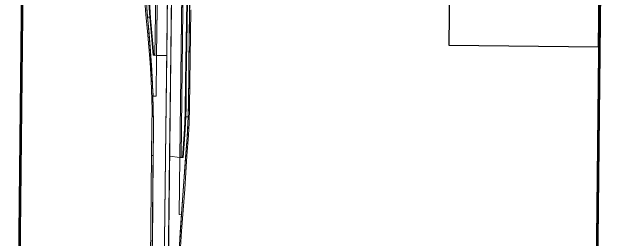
# Model space of a CAD drawing. Extents: x 2356576 to 2377878, y 6966390 to 6990634.
# Drawn here: x 2363518 to 2367164, y 6972488 to 6973821 of the extents above; entities that cross this region are included whole.
import ezdxf

# ---------------------------------------------------------------- set-up
doc = ezdxf.new("R2010")
doc.units = 0
doc.header["$LTSCALE"] = 7.1
for name, color, linetype, lineweight in [('10', 7, 'Continuous', 13), ('13', 7, 'Continuous', 13), ('19', 7, 'Continuous', 13), ('8', 7, 'Continuous', 13)]:
    doc.layers.add(name, color=color, linetype=linetype, lineweight=lineweight)

msp = doc.modelspace()

# ---------------------------------------------------------------- linework, layer by layer
at = {"layer": '10'}
for points in [[(2364506.034, 6972966.67), (2364520.629, 6974250.946), (2364526.921, 6974746.446), (2364543.832, 6974914.679), (2364571.129, 6975181.56), (2364637.144, 6975828.408), (2364643.603, 6975889.362), (2364648.118, 6975959.907), (2364651.139, 6976009.162), (2364685.787, 6976294.648), (2364686.305, 6976324.756), (2364693.175, 6976344.739), (2364692.597, 6976296.943), (2364657.885, 6975998.686), (2364648.842, 6975861.477), (2364643.377, 6975810.276), (2364575.354, 6975152.149), (2364534.128, 6974741.524), (2364529.5, 6974359.123), (2364513.202, 6972966.758)], [(2364445.546, 6972973.819), (2364450.879, 6973425.655), (2364470.887, 6975120.766), (2364478.912, 6975464.481), (2364537.504, 6975412.172), (2364533.106, 6975182.46), (2364530.911, 6975124.229), (2364528.304, 6974901.519), (2364542.027, 6974900.799), (2364526.462, 6974745.451), (2364505.455, 6972965.741)], [(2364348.637, 6973567.819), (2364342.711, 6973642.107), (2364338.996, 6973682.891), (2364328.464, 6973800.861), (2364320.984, 6973924.632), (2364319.728, 6973982.086), (2364320.111, 6974024.226), (2364323.067, 6974219.705), (2364341.685, 6975329.919), (2364345.629, 6975329.912), (2364323.949, 6974037.768), (2364323.83, 6973974.954), (2364324.947, 6973923.868), (2364328.3, 6973853.465), (2364333.469, 6973787.279), (2364345.314, 6973656.526), (2364352.73, 6973567.834)], [(2364411.941, 6972150.306), (2364435.761, 6972161.792), (2364450.304, 6973379.724), (2364474.942, 6975290.834), (2364449.44, 6975291.283), (2364448.401, 6975249.217)], [(2364368.545, 6973567.259), (2364373.552, 6973991.48), (2364365.094, 6974291.579), (2364372.415, 6974911.86), (2364373.547, 6974974.351), (2364373.051, 6975041.289), (2364372.499, 6975103.27), (2364370.707, 6975165.265), (2364368.034, 6975259.497), (2364380.853, 6975257.63), (2364388.406, 6975249.925), (2364448.401, 6975249.217), (2364441.373, 6974653.803), (2364428.54, 6973566.551)], [(2364521.07, 6972965.699), (2364531.204, 6973102.27), (2364535.283, 6973173.542), (2364537.778, 6973239.463), (2364539.885, 6973413.942), (2364545.915, 6973884.291), (2364546.996, 6973933.635), (2364549.684, 6974003.945), (2364554.147, 6974066.508), (2364557.363, 6974108.644), (2364561.311, 6974107.847), (2364556.257, 6974046.075), (2364551.769, 6973966.941), (2364549.447, 6973887.597), (2364541.746, 6973262.124), (2364540.268, 6973211.399), (2364538.596, 6973163.043), (2364535.537, 6973112.042), (2364531.475, 6973052.637), (2364525.391, 6972965.927)], [(2364349.233, 6972119.087), (2364342.384, 6972367.508), (2364346.948, 6972816.216), (2364349.097, 6973027.453), (2364349.668, 6973070.227), (2364350.06, 6973172.738), (2364347.129, 6973327.684), (2364365.225, 6973327.282), (2364368.545, 6973567.259), (2364428.54, 6973566.551), (2364423.313, 6973123.743), (2364411.617, 6972149.404)], [(2364435.436, 6972160.979), (2364445.546, 6972973.819), (2364505.455, 6972965.741), (2364501.485, 6972629.356), (2364515.451, 6972628.365), (2364498.687, 6972392.189), (2364496.686, 6972190.744)]]:
    msp.add_lwpolyline(points, close=True, dxfattribs=at)
for points in [[(2364373.175, 6973978.046), (2364368.61, 6973567.6), (2364358.546, 6973567.378), (2364363.104, 6973935.315)], [(2364306.305, 6973925.518), (2364312.572, 6973819.299), (2364322.522, 6973705.416), (2364331.117, 6973607.966), (2364337.401, 6973514.124), (2364344.127, 6973406.057), (2364348.93, 6973258.282), (2364349.639, 6973148.668), (2364348.323, 6972977.027), (2364339.372, 6972977.044), (2364340.872, 6973151.95), (2364341.978, 6973247.996), (2364335.848, 6973420.924), (2364330.037, 6973524.372), (2364314.692, 6973710.613), (2364305.63, 6973805.755), (2364301.582, 6973863.945)], [(2364498.703, 6972374.898), (2364506.968, 6972523.494), (2364518.206, 6972662.934), (2364541.764, 6972982.636), (2364550.976, 6973107.067), (2364556.262, 6973263.647), (2364561.091, 6973705.87), (2364563.506, 6973885.811)], [(2364571.089, 6973836.404), (2364563.21, 6973263.352), (2364561.035, 6973168.603), (2364556.907, 6973096.799), (2364547.697, 6972976.132), (2364534.335, 6972778.229), (2364514.907, 6972531.91), (2364507.682, 6972405.528)], [(2364343.74, 6972447.119), (2364348.323, 6972977.027), (2364339.372, 6972977.044), (2364336.753, 6972775.328), (2364332.412, 6972366.119)]]:
    msp.add_lwpolyline(points, dxfattribs=at)
at = {"layer": '13'}
for points in [[(2364549.774, 6973887.025), (2364548.398, 6973763.124), (2364546.436, 6973634.143), (2364545.336, 6973535.128), (2364543.645, 6973414.374), (2364543.067, 6973361.069), (2364541.942, 6973265.606), (2364540.201, 6973205.597), (2364554.456, 6973204.39), (2364556.54, 6973303.583), (2364557.984, 6973433.628), (2364559.284, 6973550.646), (2364560.397, 6973612.935), (2364560.983, 6973671.194), (2364561.803, 6973721.333), (2364562.038, 6973737.382), (2364562.624, 6973797.307), (2364562.975, 6973813.796), (2364564.835, 6973935.409)], [(2364308.496, 6973884.814), (2364313.777, 6973808.251), (2364315.062, 6973792.599), (2364329.082, 6973793.026), (2364323.599, 6973872.26)]]:
    msp.add_lwpolyline(points, dxfattribs=at)
for points in [[(2364315.062, 6973792.599), (2364322.032, 6973718.746), (2364332.355, 6973592.904), (2364339.676, 6973479.163), (2364345.105, 6973388.327), (2364347.415, 6973332.98), (2364347.129, 6973327.684), (2364365.225, 6973327.282), (2364368.545, 6973567.259), (2364348.383, 6973567.538), (2364338.361, 6973682.85), (2364329.082, 6973793.026)], [(2364540.201, 6973205.597), (2364538.835, 6973171.247), (2364536.861, 6973126.41), (2364534.839, 6973099.413), (2364525.454, 6972965.505), (2364505.455, 6972965.741), (2364501.485, 6972629.356), (2364515.451, 6972628.365), (2364539.412, 6972965.924), (2364547.969, 6973085.363), (2364553.094, 6973170.302), (2364554.456, 6973204.39)]]:
    msp.add_lwpolyline(points, close=True, dxfattribs=at)
at = {"layer": '19', "lineweight": 40}
msp.add_lwpolyline([(2363758.773, 6990629.355), (2367158.576, 6990592.767), (2366922.891, 6968646.236), (2363523.088, 6968682.826)], close=True, dxfattribs=at)
at = {"layer": '19', "lineweight": 25}
msp.add_lwpolyline([(2366974.866, 6973617.03), (2367000.838, 6975955.59), (2366117.376, 6975965.402), (2366091.406, 6973626.842)], close=True, dxfattribs=at)
at = {"layer": '8', "lineweight": 40}
for points in [[(2363753.827, 6990634.409), (2367163.63, 6990597.713), (2366927.837, 6968641.182), (2363518.034, 6968677.88)], [(2363758.773, 6990629.355), (2367158.576, 6990592.767), (2366922.891, 6968646.236), (2363523.088, 6968682.826)]]:
    msp.add_lwpolyline(points, close=True, dxfattribs=at)
at = {"layer": '8', "lineweight": 25}
msp.add_lwpolyline([(2366974.866, 6973617.03), (2367000.838, 6975955.59), (2366117.376, 6975965.402), (2366091.406, 6973626.842)], close=True, dxfattribs=at)

doc.saveas('drawing.dxf')
